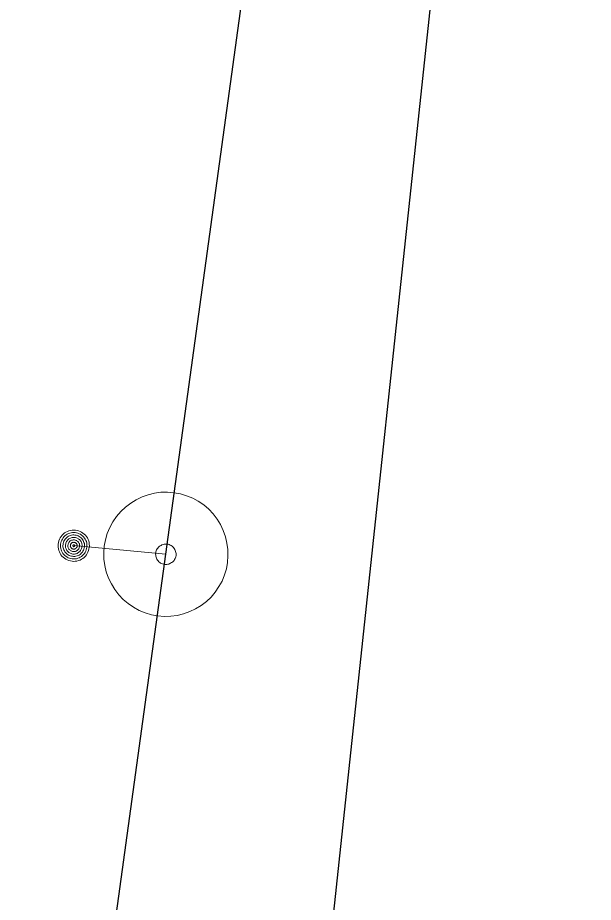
# Model space of a CAD drawing. Extents: x -783064 to -782702, y -1007904 to -1007145.
# Drawn here: x -782784.17 to -782779.54, y -1007407.9 to -1007400.78 of the extents above; entities that cross this region are included whole.
import ezdxf

# ---------------------------------------------------------------- set-up
doc = ezdxf.new("R2010")
doc.units = 0
doc.header["$LTSCALE"] = 0.4
for name, color, linetype, lineweight in [('14', 7, 'Continuous', 13), ('17', 7, 'Continuous', 25), ('47', 7, 'Continuous', 13), ('9', 7, 'Continuous', 13)]:
    doc.layers.add(name, color=color, linetype=linetype, lineweight=lineweight)

msp = doc.modelspace()

# ---------------------------------------------------------------- linework, layer by layer
at = {"layer": '14'}
msp.add_line((-782782.979, -1007405.1), (-782783.719, -1007405.03), dxfattribs=at)
at = {"layer": '14', "lineweight": 25}
msp.add_lwpolyline([(-782782.09, -1007412.3), (-782779.714, -1007390.038), (-782779.371, -1007386.822), (-782778.267, -1007376.47), (-782778.092, -1007374.836), (-782777.771, -1007371.826), (-782777.162, -1007366.117), (-782777.052, -1007365.088), (-782776.611, -1007360.948), (-782776.357, -1007358.573), (-782775.227, -1007347.977), (-782775.18, -1007347.535), (-782774.984, -1007345.702), (-782774.133, -1007337.723)], dxfattribs=at)
at = {"layer": '17'}
msp.add_line((-782784.17, -1007413.77), (-782782.979, -1007405.1), dxfattribs=at)
msp.add_lwpolyline([(-782782.979, -1007405.1), (-782781.87, -1007397.02), (-782779.629, -1007376.989), (-782777.895, -1007361.492), (-782776.364, -1007347.807), (-782774.568, -1007331.749), (-782773.685, -1007323.861)], dxfattribs=at)
at = {"layer": '47'}
for points in [[(-782782.913, -1007404.604), (-782782.965, -1007404.6), (-782783.018, -1007404.601), (-782783.069, -1007404.608), (-782783.12, -1007404.62), (-782783.17, -1007404.638), (-782783.217, -1007404.661), (-782783.261, -1007404.688), (-782783.303, -1007404.72), (-782783.341, -1007404.755), (-782783.375, -1007404.795), (-782783.405, -1007404.839), (-782783.429, -1007404.885), (-782783.45, -1007404.933), (-782783.465, -1007404.983), (-782783.474, -1007405.034), (-782783.478, -1007405.086), (-782783.477, -1007405.139), (-782783.47, -1007405.191), (-782783.458, -1007405.241), (-782783.44, -1007405.291), (-782783.417, -1007405.338), (-782783.39, -1007405.383), (-782783.358, -1007405.425), (-782783.323, -1007405.463), (-782783.283, -1007405.496), (-782783.239, -1007405.526), (-782783.193, -1007405.551), (-782783.145, -1007405.571), (-782783.095, -1007405.586), (-782783.044, -1007405.595), (-782782.992, -1007405.599), (-782782.939, -1007405.598), (-782782.887, -1007405.592), (-782782.837, -1007405.579), (-782782.787, -1007405.561), (-782782.74, -1007405.539), (-782782.695, -1007405.512), (-782782.653, -1007405.48), (-782782.615, -1007405.444), (-782782.582, -1007405.404), (-782782.552, -1007405.36), (-782782.527, -1007405.315), (-782782.507, -1007405.266), (-782782.492, -1007405.216), (-782782.483, -1007405.165), (-782782.479, -1007405.113), (-782782.48, -1007405.06), (-782782.487, -1007405.009), (-782782.499, -1007404.958), (-782782.517, -1007404.908), (-782782.539, -1007404.861), (-782782.566, -1007404.817), (-782782.598, -1007404.775), (-782782.634, -1007404.737), (-782782.674, -1007404.703), (-782782.718, -1007404.673), (-782782.763, -1007404.649), (-782782.812, -1007404.628), (-782782.862, -1007404.613)], [(-782782.968, -1007405.018), (-782782.977, -1007405.017), (-782782.985, -1007405.018), (-782782.993, -1007405.019), (-782783.001, -1007405.021), (-782783.01, -1007405.024), (-782783.017, -1007405.028), (-782783.025, -1007405.032), (-782783.032, -1007405.037), (-782783.038, -1007405.043), (-782783.044, -1007405.05), (-782783.049, -1007405.057), (-782783.053, -1007405.065), (-782783.056, -1007405.072), (-782783.059, -1007405.08), (-782783.06, -1007405.089), (-782783.061, -1007405.098), (-782783.06, -1007405.106), (-782783.059, -1007405.114), (-782783.057, -1007405.122), (-782783.054, -1007405.131), (-782783.05, -1007405.138), (-782783.046, -1007405.146), (-782783.041, -1007405.153), (-782783.035, -1007405.16), (-782783.028, -1007405.165), (-782783.021, -1007405.17), (-782783.013, -1007405.174), (-782783.006, -1007405.177), (-782782.998, -1007405.18), (-782782.989, -1007405.181), (-782782.98, -1007405.182), (-782782.972, -1007405.181), (-782782.964, -1007405.18), (-782782.956, -1007405.178), (-782782.947, -1007405.175), (-782782.94, -1007405.172), (-782782.932, -1007405.167), (-782782.925, -1007405.162), (-782782.918, -1007405.156), (-782782.913, -1007405.149), (-782782.908, -1007405.142), (-782782.904, -1007405.134), (-782782.901, -1007405.127), (-782782.898, -1007405.119), (-782782.897, -1007405.11), (-782782.896, -1007405.101), (-782782.897, -1007405.093), (-782782.898, -1007405.085), (-782782.9, -1007405.077), (-782782.903, -1007405.068), (-782782.906, -1007405.061), (-782782.911, -1007405.053), (-782782.916, -1007405.046), (-782782.922, -1007405.04), (-782782.929, -1007405.034), (-782782.936, -1007405.029), (-782782.944, -1007405.025), (-782782.951, -1007405.022), (-782782.959, -1007405.019)]]:
    msp.add_lwpolyline(points, close=True, dxfattribs=at)
at = {"layer": '9'}
for points in [[(-782783.845, -1007405.03), (-782783.845, -1007405.043), (-782783.843, -1007405.056), (-782783.84, -1007405.069), (-782783.835, -1007405.081), (-782783.829, -1007405.093), (-782783.822, -1007405.104), (-782783.814, -1007405.114), (-782783.804, -1007405.124), (-782783.794, -1007405.132), (-782783.783, -1007405.139), (-782783.771, -1007405.145), (-782783.759, -1007405.15), (-782783.746, -1007405.153), (-782783.733, -1007405.155), (-782783.72, -1007405.157), (-782783.707, -1007405.156), (-782783.694, -1007405.154), (-782783.681, -1007405.151), (-782783.669, -1007405.146), (-782783.657, -1007405.14), (-782783.646, -1007405.133), (-782783.636, -1007405.125), (-782783.626, -1007405.115), (-782783.618, -1007405.105), (-782783.611, -1007405.094), (-782783.605, -1007405.082), (-782783.6, -1007405.07), (-782783.597, -1007405.057), (-782783.595, -1007405.044), (-782783.593, -1007405.031), (-782783.594, -1007405.018), (-782783.596, -1007405.005), (-782783.599, -1007404.992), (-782783.604, -1007404.98), (-782783.61, -1007404.968), (-782783.617, -1007404.957), (-782783.625, -1007404.947), (-782783.635, -1007404.937), (-782783.645, -1007404.929), (-782783.656, -1007404.922), (-782783.668, -1007404.916), (-782783.68, -1007404.911), (-782783.693, -1007404.908), (-782783.706, -1007404.906), (-782783.719, -1007404.905), (-782783.732, -1007404.905), (-782783.745, -1007404.907), (-782783.758, -1007404.91), (-782783.77, -1007404.915), (-782783.782, -1007404.921), (-782783.793, -1007404.928), (-782783.803, -1007404.936), (-782783.813, -1007404.946), (-782783.821, -1007404.956), (-782783.828, -1007404.967), (-782783.834, -1007404.979), (-782783.839, -1007404.991), (-782783.842, -1007405.004), (-782783.844, -1007405.017)], [(-782783.825, -1007405.03), (-782783.826, -1007405.041), (-782783.824, -1007405.052), (-782783.821, -1007405.063), (-782783.817, -1007405.073), (-782783.812, -1007405.083), (-782783.806, -1007405.092), (-782783.799, -1007405.101), (-782783.791, -1007405.109), (-782783.782, -1007405.116), (-782783.773, -1007405.122), (-782783.763, -1007405.127), (-782783.753, -1007405.131), (-782783.742, -1007405.134), (-782783.731, -1007405.137), (-782783.72, -1007405.137), (-782783.709, -1007405.137), (-782783.698, -1007405.135), (-782783.687, -1007405.132), (-782783.677, -1007405.128), (-782783.667, -1007405.123), (-782783.658, -1007405.117), (-782783.649, -1007405.11), (-782783.641, -1007405.102), (-782783.634, -1007405.093), (-782783.628, -1007405.084), (-782783.623, -1007405.074), (-782783.619, -1007405.064), (-782783.616, -1007405.053), (-782783.614, -1007405.042), (-782783.613, -1007405.031), (-782783.613, -1007405.02), (-782783.615, -1007405.009), (-782783.618, -1007404.998), (-782783.622, -1007404.988), (-782783.627, -1007404.978), (-782783.633, -1007404.969), (-782783.64, -1007404.96), (-782783.648, -1007404.952), (-782783.657, -1007404.945), (-782783.666, -1007404.939), (-782783.676, -1007404.934), (-782783.686, -1007404.93), (-782783.697, -1007404.927), (-782783.708, -1007404.925), (-782783.719, -1007404.925), (-782783.73, -1007404.924), (-782783.741, -1007404.926), (-782783.752, -1007404.929), (-782783.762, -1007404.933), (-782783.772, -1007404.938), (-782783.781, -1007404.944), (-782783.79, -1007404.951), (-782783.798, -1007404.959), (-782783.805, -1007404.968), (-782783.811, -1007404.977), (-782783.816, -1007404.987), (-782783.82, -1007404.997), (-782783.823, -1007405.008), (-782783.825, -1007405.019)], [(-782783.806, -1007405.03), (-782783.806, -1007405.039), (-782783.805, -1007405.048), (-782783.802, -1007405.057), (-782783.799, -1007405.065), (-782783.795, -1007405.073), (-782783.79, -1007405.081), (-782783.784, -1007405.088), (-782783.778, -1007405.094), (-782783.771, -1007405.1), (-782783.763, -1007405.105), (-782783.755, -1007405.109), (-782783.747, -1007405.112), (-782783.738, -1007405.115), (-782783.729, -1007405.116), (-782783.72, -1007405.118), (-782783.711, -1007405.117), (-782783.702, -1007405.116), (-782783.693, -1007405.113), (-782783.685, -1007405.11), (-782783.677, -1007405.106), (-782783.669, -1007405.101), (-782783.662, -1007405.095), (-782783.656, -1007405.089), (-782783.65, -1007405.082), (-782783.645, -1007405.074), (-782783.641, -1007405.066), (-782783.638, -1007405.058), (-782783.635, -1007405.049), (-782783.634, -1007405.04), (-782783.632, -1007405.031), (-782783.633, -1007405.022), (-782783.634, -1007405.013), (-782783.637, -1007405.004), (-782783.64, -1007404.996), (-782783.644, -1007404.988), (-782783.649, -1007404.98), (-782783.655, -1007404.973), (-782783.661, -1007404.967), (-782783.668, -1007404.961), (-782783.676, -1007404.956), (-782783.684, -1007404.952), (-782783.692, -1007404.949), (-782783.701, -1007404.946), (-782783.71, -1007404.945), (-782783.719, -1007404.944), (-782783.728, -1007404.944), (-782783.737, -1007404.945), (-782783.746, -1007404.948), (-782783.754, -1007404.951), (-782783.762, -1007404.955), (-782783.77, -1007404.96), (-782783.777, -1007404.966), (-782783.783, -1007404.972), (-782783.789, -1007404.979), (-782783.794, -1007404.987), (-782783.798, -1007404.995), (-782783.801, -1007405.003), (-782783.804, -1007405.012), (-782783.805, -1007405.021)], [(-782783.786, -1007405.03), (-782783.786, -1007405.037), (-782783.785, -1007405.044), (-782783.784, -1007405.051), (-782783.781, -1007405.057), (-782783.778, -1007405.063), (-782783.774, -1007405.069), (-782783.77, -1007405.075), (-782783.765, -1007405.08), (-782783.759, -1007405.084), (-782783.753, -1007405.088), (-782783.747, -1007405.091), (-782783.741, -1007405.094), (-782783.734, -1007405.095), (-782783.727, -1007405.098), (-782783.72, -1007405.098), (-782783.713, -1007405.098), (-782783.706, -1007405.096), (-782783.699, -1007405.095), (-782783.693, -1007405.092), (-782783.686, -1007405.089), (-782783.681, -1007405.085), (-782783.675, -1007405.081), (-782783.67, -1007405.076), (-782783.666, -1007405.07), (-782783.662, -1007405.064), (-782783.659, -1007405.058), (-782783.656, -1007405.052), (-782783.654, -1007405.045), (-782783.653, -1007405.038), (-782783.652, -1007405.031), (-782783.652, -1007405.024), (-782783.653, -1007405.017), (-782783.655, -1007405.01), (-782783.658, -1007405.004), (-782783.661, -1007404.997), (-782783.665, -1007404.992), (-782783.669, -1007404.986), (-782783.674, -1007404.981), (-782783.68, -1007404.977), (-782783.685, -1007404.973), (-782783.692, -1007404.97), (-782783.698, -1007404.967), (-782783.705, -1007404.965), (-782783.712, -1007404.964), (-782783.719, -1007404.964), (-782783.726, -1007404.964), (-782783.733, -1007404.964), (-782783.74, -1007404.966), (-782783.746, -1007404.969), (-782783.752, -1007404.972), (-782783.758, -1007404.976), (-782783.764, -1007404.98), (-782783.769, -1007404.985), (-782783.773, -1007404.991), (-782783.777, -1007404.996), (-782783.78, -1007405.003), (-782783.783, -1007405.009), (-782783.784, -1007405.016), (-782783.786, -1007405.023)], [(-782783.766, -1007405.03), (-782783.766, -1007405.035), (-782783.766, -1007405.04), (-782783.765, -1007405.045), (-782783.763, -1007405.049), (-782783.761, -1007405.054), (-782783.758, -1007405.058), (-782783.755, -1007405.061), (-782783.751, -1007405.065), (-782783.748, -1007405.068), (-782783.744, -1007405.071), (-782783.739, -1007405.073), (-782783.735, -1007405.075), (-782783.73, -1007405.076), (-782783.725, -1007405.078), (-782783.72, -1007405.078), (-782783.715, -1007405.078), (-782783.71, -1007405.077), (-782783.705, -1007405.076), (-782783.701, -1007405.074), (-782783.696, -1007405.072), (-782783.692, -1007405.069), (-782783.688, -1007405.066), (-782783.685, -1007405.062), (-782783.682, -1007405.059), (-782783.679, -1007405.055), (-782783.677, -1007405.05), (-782783.675, -1007405.046), (-782783.674, -1007405.041), (-782783.673, -1007405.036), (-782783.672, -1007405.031), (-782783.672, -1007405.026), (-782783.673, -1007405.021), (-782783.674, -1007405.016), (-782783.676, -1007405.012), (-782783.678, -1007405.007), (-782783.681, -1007405.003), (-782783.684, -1007404.999), (-782783.687, -1007404.996), (-782783.691, -1007404.993), (-782783.695, -1007404.99), (-782783.7, -1007404.988), (-782783.704, -1007404.986), (-782783.709, -1007404.985), (-782783.714, -1007404.984), (-782783.719, -1007404.984), (-782783.724, -1007404.984), (-782783.729, -1007404.985), (-782783.734, -1007404.985), (-782783.738, -1007404.987), (-782783.743, -1007404.989), (-782783.747, -1007404.992), (-782783.75, -1007404.995), (-782783.754, -1007404.998), (-782783.757, -1007405.002), (-782783.76, -1007405.006), (-782783.762, -1007405.011), (-782783.764, -1007405.015), (-782783.765, -1007405.02), (-782783.766, -1007405.025)], [(-782783.746, -1007405.03), (-782783.746, -1007405.033), (-782783.747, -1007405.036), (-782783.746, -1007405.038), (-782783.745, -1007405.041), (-782783.744, -1007405.044), (-782783.742, -1007405.046), (-782783.74, -1007405.048), (-782783.738, -1007405.05), (-782783.736, -1007405.052), (-782783.734, -1007405.054), (-782783.731, -1007405.056), (-782783.728, -1007405.057), (-782783.726, -1007405.057), (-782783.723, -1007405.058), (-782783.72, -1007405.058), (-782783.717, -1007405.058), (-782783.714, -1007405.058), (-782783.711, -1007405.057), (-782783.709, -1007405.056), (-782783.706, -1007405.055), (-782783.704, -1007405.053), (-782783.701, -1007405.051), (-782783.699, -1007405.049), (-782783.698, -1007405.047), (-782783.696, -1007405.045), (-782783.695, -1007405.042), (-782783.693, -1007405.039), (-782783.693, -1007405.037), (-782783.692, -1007405.034), (-782783.691, -1007405.031), (-782783.692, -1007405.028), (-782783.692, -1007405.025), (-782783.693, -1007405.022), (-782783.694, -1007405.02), (-782783.695, -1007405.017), (-782783.697, -1007405.015), (-782783.698, -1007405.012), (-782783.7, -1007405.01), (-782783.703, -1007405.009), (-782783.705, -1007405.007), (-782783.708, -1007405.006), (-782783.71, -1007405.005), (-782783.713, -1007405.004), (-782783.716, -1007405.004), (-782783.719, -1007405.003), (-782783.722, -1007405.004), (-782783.725, -1007405.003), (-782783.727, -1007405.005), (-782783.73, -1007405.005), (-782783.733, -1007405.006), (-782783.735, -1007405.008), (-782783.737, -1007405.009), (-782783.739, -1007405.011), (-782783.741, -1007405.014), (-782783.743, -1007405.016), (-782783.744, -1007405.019), (-782783.745, -1007405.021), (-782783.746, -1007405.024), (-782783.746, -1007405.027)], [(-782783.727, -1007405.03), (-782783.727, -1007405.032), (-782783.727, -1007405.032), (-782783.726, -1007405.032), (-782783.726, -1007405.034), (-782783.727, -1007405.035), (-782783.725, -1007405.035), (-782783.725, -1007405.035), (-782783.725, -1007405.037), (-782783.725, -1007405.037), (-782783.724, -1007405.038), (-782783.722, -1007405.038), (-782783.722, -1007405.038), (-782783.722, -1007405.039), (-782783.72, -1007405.039), (-782783.72, -1007405.039), (-782783.719, -1007405.039), (-782783.718, -1007405.039), (-782783.718, -1007405.038), (-782783.717, -1007405.038), (-782783.715, -1007405.038), (-782783.715, -1007405.037), (-782783.715, -1007405.037), (-782783.714, -1007405.036), (-782783.714, -1007405.036), (-782783.712, -1007405.035), (-782783.712, -1007405.034), (-782783.711, -1007405.033), (-782783.711, -1007405.033), (-782783.711, -1007405.032), (-782783.711, -1007405.031), (-782783.711, -1007405.03), (-782783.711, -1007405.029), (-782783.711, -1007405.029), (-782783.712, -1007405.028), (-782783.712, -1007405.027), (-782783.713, -1007405.026), (-782783.713, -1007405.026), (-782783.714, -1007405.025), (-782783.714, -1007405.025), (-782783.715, -1007405.024), (-782783.716, -1007405.024), (-782783.717, -1007405.023), (-782783.717, -1007405.023), (-782783.718, -1007405.023), (-782783.719, -1007405.023), (-782783.72, -1007405.023), (-782783.721, -1007405.023), (-782783.721, -1007405.023), (-782783.722, -1007405.024), (-782783.723, -1007405.023), (-782783.724, -1007405.025), (-782783.724, -1007405.025), (-782783.725, -1007405.025), (-782783.725, -1007405.025), (-782783.726, -1007405.027), (-782783.726, -1007405.028), (-782783.726, -1007405.029), (-782783.727, -1007405.029), (-782783.727, -1007405.03)]]:
    msp.add_lwpolyline(points, close=True, dxfattribs=at)

doc.saveas('drawing.dxf')
